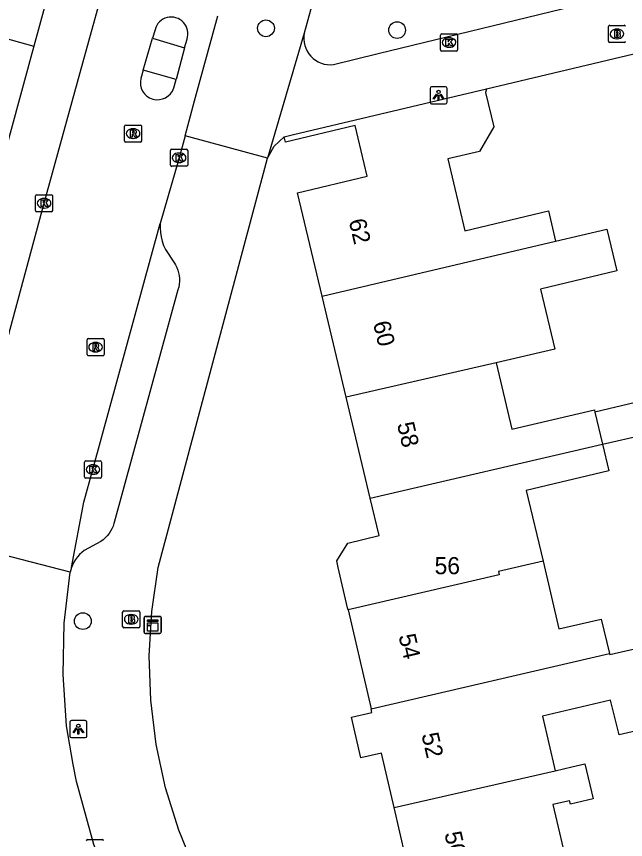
# Model space of a CAD drawing. Extents: x 158038 to 159242, y 380133 to 381214.
# Drawn here: x 158748.37 to 158783.98, y 380734.09 to 380782.23 of the extents above; entities that cross this region are included whole.
import ezdxf

# ---------------------------------------------------------------- set-up
doc = ezdxf.new("R2010")
doc.units = 0
for name, color, linetype in [('IMGEO_Boom', 7, 'Continuous'), ('IMGEO_Brandkraan', 7, 'Continuous'), ('IMGEO_Kast', 7, 'Continuous'), ('IMGEO_Kolk', 7, 'Continuous'), ('IMGEO_Lichtpunt', 7, 'Continuous'), ('IMGEO_Muur', 7, 'Continuous'), ('IMGEO_Pand', 7, 'Continuous'), ('IMGEO_Pand_nummerreeks', 7, 'Continuous'), ('IMGEO_Rijbaan_lokaal_gesloten', 7, 'Continuous'), ('IMGEO_Rioolput', 7, 'Continuous'), ('IMGEO_Voetpad_gesloten', 7, 'Continuous'), ('IMGEO_Voetpad_open', 7, 'Continuous')]:
    doc.layers.add(name, color=color, linetype=linetype)

msp = doc.modelspace()

# ---------------------------------------------------------------- linework, layer by layer
at = {"layer": 'IMGEO_Boom'}
for centre in [(158762.957, 380781.538), (158770.624, 380781.435), (158752.25, 380746.865)]:
    msp.add_circle(centre, 0.489, dxfattribs=at)
at = {"layer": 'IMGEO_Brandkraan'}
for p, q in [((158782.976, 380780.786), (158782.976, 380781.638)), ((158783.051, 380781.712), (158783.903, 380781.712)), ((158783.464, 380781.492), (158783.489, 380781.492)), ((158783.903, 380780.712), (158783.051, 380780.712)), ((158783.487, 380780.932), (158783.462, 380780.932)), ((158754.652, 380747.47), (158755.504, 380747.47)), ((158754.577, 380746.544), (158754.577, 380747.396)), ((158755.065, 380747.25), (158755.09, 380747.25)), ((158755.578, 380747.396), (158755.578, 380746.544)), ((158755.504, 380746.47), (158754.652, 380746.47)), ((158755.088, 380746.69), (158755.063, 380746.69))]:
    msp.add_line(p, q, dxfattribs=at)
for points in [[(158782.976, 380780.786), (158782.976, 380781.638)], [(158783.051, 380781.712), (158783.903, 380781.712)], [(158783.324, 380781.412), (158783.324, 380781.012), (158783.537, 380781.012)], [(158783.555, 380781.412), (158783.324, 380781.412)], [(158783.503, 380781.331), (158783.449, 380781.331), (158783.449, 380781.255)], [(158783.449, 380781.255), (158783.502, 380781.255)], [(158783.511, 380781.179), (158783.449, 380781.179), (158783.449, 380781.098)], [(158783.903, 380780.712), (158783.051, 380780.712)], [(158783.449, 380781.098), (158783.511, 380781.098)], [(158754.652, 380747.47), (158755.504, 380747.47)], [(158754.577, 380746.544), (158754.577, 380747.396)], [(158754.925, 380747.17), (158754.925, 380746.77), (158755.138, 380746.77)], [(158755.156, 380747.17), (158754.925, 380747.17)], [(158755.104, 380747.089), (158755.05, 380747.089), (158755.05, 380747.013)], [(158755.05, 380747.013), (158755.103, 380747.013)], [(158755.578, 380747.396), (158755.578, 380746.544)], [(158755.504, 380746.47), (158754.652, 380746.47)], [(158755.112, 380746.937), (158755.05, 380746.937), (158755.05, 380746.856)], [(158755.05, 380746.856), (158755.112, 380746.856)]]:
    msp.add_lwpolyline(points, dxfattribs=at)
for centre, radius, start, end in [((158783.053, 380781.636), 0.0765, 91.552, 178.448), ((158783.053, 380781.636), 0.0765, 91.552, 178.448), ((158783.901, 380781.636), 0.0765, 1.552, 88.448), ((158783.901, 380781.636), 0.0765, 1.552, 88.448), ((158783.504, 380781.293), 0.0379, 267.8285, 90.9355), ((158783.512, 380781.138), 0.0404, 269.8759, 90.5077), ((158783.559, 380781.267), 0.145, 59.4692, 91.5367), ((158783.584, 380781.314), 0.0922, 285.5137, 58.1501), ((158783.589, 380781.122), 0.105, 301.3115, 78.989), ((158783.053, 380780.788), 0.0765, 181.552, 268.448), ((158783.053, 380780.788), 0.0765, 181.552, 268.448), ((158783.543, 380781.263), 0.251, 268.6676, 293.5347), ((158783.901, 380780.788), 0.0765, 271.552, 358.448), ((158783.901, 380780.788), 0.0765, 271.552, 358.448), ((158754.654, 380747.394), 0.0765, 91.552, 178.448), ((158754.654, 380747.394), 0.0765, 91.552, 178.448), ((158755.502, 380747.394), 0.0765, 1.552, 88.448), ((158755.502, 380747.394), 0.0765, 1.552, 88.448), ((158755.105, 380747.051), 0.0379, 267.8285, 90.9355), ((158755.16, 380747.025), 0.145, 59.4692, 91.5367), ((158755.185, 380747.072), 0.0922, 285.5137, 58.1501), ((158755.19, 380746.88), 0.105, 301.3115, 78.989), ((158754.654, 380746.546), 0.0765, 181.552, 268.448), ((158754.654, 380746.546), 0.0765, 181.552, 268.448), ((158755.113, 380746.896), 0.0404, 269.8759, 90.5077), ((158755.144, 380747.021), 0.251, 268.6676, 293.5347), ((158755.502, 380746.546), 0.0765, 271.552, 358.448), ((158755.502, 380746.546), 0.0765, 271.552, 358.448)]:
    msp.add_arc(centre, radius, start, end, dxfattribs=at)
for centre, major_axis, ratio, start_param, end_param in [((158783.463, 380781.212), (-0.387, 0.002), 0.722429, 4.712389, 7.853982), ((158783.488, 380781.212), (-0.39, 0.002), 0.717154, 1.570796, 4.712389), ((158755.064, 380746.97), (-0.387, 0.002), 0.722429, 4.712389, 7.853982), ((158755.089, 380746.97), (-0.39, 0.002), 0.717154, 1.570796, 4.712389)]:
    msp.add_ellipse(centre, major_axis=major_axis, ratio=ratio, start_param=start_param, end_param=end_param, dxfattribs=at)
at = {"layer": 'IMGEO_Kast'}
for p, q in [((158755.835, 380746.218), (158755.835, 380747.059)), ((158755.835, 380747.059), (158755.835, 380746.218)), ((158755.91, 380747.143), (158756.751, 380747.143)), ((158756.751, 380747.143), (158755.91, 380747.143)), ((158756.835, 380747.068), (158756.835, 380746.227)), ((158756.835, 380746.227), (158756.835, 380747.068)), ((158756.76, 380746.143), (158755.919, 380746.143)), ((158755.919, 380746.143), (158756.76, 380746.143))]:
    msp.add_line(p, q, dxfattribs=at)
for points in [[(158756.03, 380746.933), (158756.63, 380746.933), (158756.63, 380746.848), (158756.03, 380746.848), (158756.03, 380746.933)], [(158756.03, 380746.758), (158756.63, 380746.758), (158756.63, 380746.269), (158756.03, 380746.269), (158756.03, 380746.758)]]:
    msp.add_lwpolyline(points, dxfattribs=at)
msp.add_circle((158756.114, 380746.607), 0.0377, dxfattribs=at)
for centre, start, end in [((158755.913, 380747.065), 92.4484, 184.2845), ((158755.913, 380747.065), 92.4484, 184.2845), ((158756.757, 380747.065), 2.4484, 94.2845), ((158756.757, 380747.065), 2.4484, 94.2845), ((158755.913, 380746.221), 182.4484, 274.2845), ((158755.913, 380746.221), 182.4484, 274.2845), ((158756.757, 380746.221), 272.4484, 4.2845), ((158756.757, 380746.221), 272.4484, 4.2845)]:
    msp.add_arc(centre, 0.0779, start, end, dxfattribs=at)
at = {"layer": 'IMGEO_Kolk'}
for p, q in [((158773.158, 380780.281), (158773.158, 380781.133)), ((158773.233, 380781.207), (158774.085, 380781.207)), ((158774.159, 380781.133), (158774.159, 380780.281)), ((158773.646, 380780.987), (158773.671, 380780.987)), ((158774.085, 380780.207), (158773.233, 380780.207)), ((158773.669, 380780.427), (158773.644, 380780.427)), ((158757.378, 380773.539), (158757.378, 380774.391)), ((158757.453, 380774.465), (158758.305, 380774.465)), ((158758.379, 380774.391), (158758.379, 380773.539)), ((158757.866, 380774.245), (158757.891, 380774.245)), ((158758.305, 380773.465), (158757.453, 380773.465)), ((158757.889, 380773.685), (158757.864, 380773.685)), ((158749.485, 380770.881), (158749.485, 380771.733)), ((158749.56, 380771.807), (158750.412, 380771.807)), ((158749.973, 380771.587), (158749.998, 380771.587)), ((158750.486, 380771.733), (158750.486, 380770.881)), ((158749.996, 380771.027), (158749.971, 380771.027)), ((158750.412, 380770.807), (158749.56, 380770.807)), ((158752.344, 380755.304), (158752.344, 380756.156)), ((158752.419, 380756.23), (158753.271, 380756.23)), ((158753.345, 380756.156), (158753.345, 380755.304)), ((158752.832, 380756.01), (158752.857, 380756.01)), ((158753.271, 380755.23), (158752.419, 380755.23)), ((158752.855, 380755.45), (158752.83, 380755.45)), ((158752.526, 380734.087), (158753.378, 380734.087))]:
    msp.add_line(p, q, dxfattribs=at)
for points in [[(158773.158, 380780.281), (158773.158, 380781.133)], [(158773.233, 380781.207), (158774.085, 380781.207)], [(158774.159, 380781.133), (158774.159, 380780.281)], [(158773.479, 380780.907), (158773.602, 380780.907), (158773.602, 380780.756), (158773.732, 380780.907), (158773.896, 380780.907), (158773.75, 380780.756), (158773.903, 380780.507), (158773.751, 380780.507), (158773.666, 380780.671), (158773.602, 380780.604), (158773.602, 380780.507), (158773.479, 380780.507), (158773.479, 380780.907)], [(158774.085, 380780.207), (158773.233, 380780.207)], [(158757.378, 380773.539), (158757.378, 380774.391)], [(158757.453, 380774.465), (158758.305, 380774.465)], [(158758.379, 380774.391), (158758.379, 380773.539)], [(158757.699, 380774.165), (158757.822, 380774.165), (158757.822, 380774.014), (158757.952, 380774.165), (158758.116, 380774.165), (158757.97, 380774.014), (158758.123, 380773.765), (158757.971, 380773.765), (158757.886, 380773.929), (158757.822, 380773.862), (158757.822, 380773.765), (158757.699, 380773.765), (158757.699, 380774.165)], [(158758.305, 380773.465), (158757.453, 380773.465)], [(158749.485, 380770.881), (158749.485, 380771.733)], [(158749.56, 380771.807), (158750.412, 380771.807)], [(158749.806, 380771.507), (158749.929, 380771.507), (158749.929, 380771.356), (158750.059, 380771.507), (158750.223, 380771.507), (158750.077, 380771.356), (158750.23, 380771.107), (158750.078, 380771.107), (158749.993, 380771.271), (158749.929, 380771.204), (158749.929, 380771.107), (158749.806, 380771.107), (158749.806, 380771.507)], [(158750.486, 380771.733), (158750.486, 380770.881)], [(158750.412, 380770.807), (158749.56, 380770.807)], [(158752.344, 380755.304), (158752.344, 380756.156)], [(158752.419, 380756.23), (158753.271, 380756.23)], [(158753.345, 380756.156), (158753.345, 380755.304)], [(158752.665, 380755.93), (158752.788, 380755.93), (158752.788, 380755.779), (158752.918, 380755.93), (158753.082, 380755.93), (158752.936, 380755.779), (158753.089, 380755.53), (158752.937, 380755.53), (158752.852, 380755.694), (158752.788, 380755.627), (158752.788, 380755.53), (158752.665, 380755.53), (158752.665, 380755.93)], [(158753.271, 380755.23), (158752.419, 380755.23)], [(158752.526, 380734.087), (158753.378, 380734.087)]]:
    msp.add_lwpolyline(points, dxfattribs=at)
for centre, start, end in [((158773.235, 380781.131), 91.552, 178.448), ((158773.235, 380781.131), 91.552, 178.448), ((158774.083, 380781.131), 1.552, 88.448), ((158774.083, 380781.131), 1.552, 88.448), ((158773.235, 380780.283), 181.552, 268.448), ((158773.235, 380780.283), 181.552, 268.448), ((158774.083, 380780.283), 271.552, 358.448), ((158774.083, 380780.283), 271.552, 358.448), ((158757.455, 380774.389), 91.552, 178.448), ((158757.455, 380774.389), 91.552, 178.448), ((158758.303, 380774.389), 1.552, 88.448), ((158758.303, 380774.389), 1.552, 88.448), ((158757.455, 380773.541), 181.552, 268.448), ((158757.455, 380773.541), 181.552, 268.448), ((158758.303, 380773.541), 271.552, 358.448), ((158758.303, 380773.541), 271.552, 358.448), ((158749.562, 380771.731), 91.552, 178.448), ((158749.562, 380771.731), 91.552, 178.448), ((158750.41, 380771.731), 1.552, 88.448), ((158750.41, 380771.731), 1.552, 88.448), ((158749.562, 380770.883), 181.552, 268.448), ((158749.562, 380770.883), 181.552, 268.448), ((158750.41, 380770.883), 271.552, 358.448), ((158750.41, 380770.883), 271.552, 358.448), ((158752.421, 380756.154), 91.552, 178.448), ((158752.421, 380756.154), 91.552, 178.448), ((158753.269, 380756.154), 1.552, 88.448), ((158753.269, 380756.154), 1.552, 88.448), ((158752.421, 380755.306), 181.552, 268.448), ((158752.421, 380755.306), 181.552, 268.448), ((158753.269, 380755.306), 271.552, 358.448), ((158753.269, 380755.306), 271.552, 358.448), ((158752.528, 380734.011), 91.552, 178.448), ((158752.528, 380734.011), 91.552, 178.448), ((158753.376, 380734.011), 1.552, 88.448), ((158753.376, 380734.011), 1.552, 88.448)]:
    msp.add_arc(centre, 0.0765, start, end, dxfattribs=at)
for centre, major_axis, ratio, start_param, end_param in [((158773.645, 380780.707), (-0.387, 0.002), 0.722429, 4.712389, 7.853982), ((158773.67, 380780.707), (-0.39, 0.002), 0.717154, 1.570796, 4.712389), ((158757.865, 380773.965), (-0.387, 0.002), 0.722429, 4.712389, 7.853982), ((158757.89, 380773.965), (-0.39, 0.002), 0.717154, 1.570796, 4.712389), ((158749.972, 380771.307), (-0.387, 0.002), 0.722429, 4.712389, 7.853982), ((158749.997, 380771.307), (-0.39, 0.002), 0.717154, 1.570796, 4.712389), ((158752.831, 380755.73), (-0.387, 0.002), 0.722429, 4.712389, 7.853982), ((158752.856, 380755.73), (-0.39, 0.002), 0.717154, 1.570796, 4.712389)]:
    msp.add_ellipse(centre, major_axis=major_axis, ratio=ratio, start_param=start_param, end_param=end_param, dxfattribs=at)
at = {"layer": 'IMGEO_Lichtpunt'}
for p, q in [((158772.548, 380778.021), (158772.548, 380777.214)), ((158772.548, 380778.021), (158772.548, 380777.214)), ((158773.45, 380778.116), (158772.642, 380778.116)), ((158773.45, 380778.116), (158772.642, 380778.116)), ((158773.544, 380777.214), (158773.544, 380778.021)), ((158773.544, 380777.214), (158773.544, 380778.021)), ((158772.642, 380777.12), (158773.45, 380777.12)), ((158772.642, 380777.12), (158773.45, 380777.12)), ((158751.488, 380740.948), (158751.488, 380740.141)), ((158751.488, 380740.948), (158751.488, 380740.141)), ((158752.39, 380741.043), (158751.582, 380741.043)), ((158752.39, 380741.043), (158751.582, 380741.043)), ((158752.484, 380740.141), (158752.484, 380740.948)), ((158752.484, 380740.141), (158752.484, 380740.948)), ((158751.582, 380740.047), (158752.39, 380740.047)), ((158751.582, 380740.047), (158752.39, 380740.047))]:
    msp.add_line(p, q, dxfattribs=at)
for points in [[(158772.922, 380777.685), (158772.961, 380777.657), (158772.773, 380777.395), (158772.735, 380777.422), (158772.922, 380777.685)], [(158773.024, 380777.637), (158773.071, 380777.637), (158773.071, 380777.315), (158773.024, 380777.315), (158773.024, 380777.637)], [(158773.134, 380777.657), (158773.172, 380777.684), (158773.359, 380777.422), (158773.32, 380777.394), (158773.134, 380777.657)], [(158751.862, 380740.612), (158751.901, 380740.584), (158751.713, 380740.322), (158751.675, 380740.349), (158751.862, 380740.612)], [(158751.964, 380740.564), (158752.011, 380740.564), (158752.011, 380740.242), (158751.964, 380740.242), (158751.964, 380740.564)], [(158752.074, 380740.584), (158752.112, 380740.611), (158752.299, 380740.349), (158752.26, 380740.321), (158752.074, 380740.584)]]:
    msp.add_lwpolyline(points, dxfattribs=at)
for centre in [(158773.047, 380777.819), (158751.987, 380740.746)]:
    msp.add_circle(centre, 0.0994, dxfattribs=at)
for centre, start, end in [((158772.642, 380778.021), 90, 180), ((158772.642, 380778.021), 90, 180), ((158773.45, 380778.021), 0, 90), ((158773.45, 380778.021), 0, 90), ((158772.642, 380777.214), 180, 270), ((158772.642, 380777.214), 180, 270), ((158773.45, 380777.214), 270, 0), ((158773.45, 380777.214), 270, 360), ((158751.582, 380740.948), 90, 180), ((158751.582, 380740.948), 90, 180), ((158752.39, 380740.948), 0, 90), ((158752.39, 380740.948), 0, 90), ((158751.582, 380740.141), 180, 270), ((158751.582, 380740.141), 180, 270), ((158752.39, 380740.141), 270, 0), ((158752.39, 380740.141), 270, 360)]:
    msp.add_arc(centre, 0.0946, start, end, dxfattribs=at)
at = {"layer": 'IMGEO_Muur'}
msp.add_lwpolyline([(158775.85, 380778.006), (158784.461, 380780.05)], dxfattribs=at)
at = {"layer": 'IMGEO_Pand'}
for points in [[(158764.03, 380775.196), (158764.565, 380775.323), (158775.85, 380778.006)], [(158775.85, 380778.006), (158775.8, 380777.788), (158776.286, 380775.771), (158775.436, 380774.341), (158773.587, 380773.901), (158774.586, 380769.701), (158779.466, 380770.861), (158779.889, 380769.083)], [(158766.244, 380765.873), (158764.809, 380771.917), (158768.876, 380772.883), (158768.171, 380775.852), (158764.104, 380774.885), (158764.03, 380775.196)], [(158779.889, 380769.083), (158782.886, 380769.796), (158783.468, 380767.348), (158779.002, 380766.286), (158779.836, 380762.778), (158776.417, 380761.965)], [(158766.244, 380765.873), (158779.889, 380769.083)], [(158767.648, 380759.963), (158766.244, 380765.873)], [(158776.417, 380761.965), (158767.648, 380759.963)], [(158776.417, 380761.965), (158777.34, 380758.082), (158782.156, 380759.228), (158782.19, 380759.084)], [(158769.052, 380754.052), (158767.648, 380759.963)], [(158782.637, 380757.205), (158785.019, 380757.758), (158784.569, 380759.65), (158782.19, 380759.084)], [(158782.19, 380759.084), (158782.637, 380757.205)], [(158769.052, 380754.052), (158782.637, 380757.205)], [(158782.637, 380757.205), (158783.004, 380755.66), (158778.178, 380754.512), (158779.161, 380750.375)], [(158767.762, 380747.517), (158767.732, 380747.648), (158767.185, 380750), (158767.093, 380750.395), (158767.736, 380751.42), (158769.571, 380751.866), (158769.052, 380754.052)], [(158779.161, 380750.375), (158776.547, 380749.756), (158776.591, 380749.566), (158767.762, 380747.517)], [(158779.161, 380750.375), (158780.075, 380746.406), (158782.559, 380746.982), (158783.039, 380744.974)], [(158767.762, 380747.517), (158769.103, 380741.74)], [(158783.039, 380744.974), (158783.054, 380744.91), (158787.661, 380745.97), (158787.701, 380745.792), (158789.431, 380746.178), (158789.396, 380746.336), (158790.272, 380746.536)], [(158769.103, 380741.74), (158783.039, 380744.974)], [(158793.586, 380742.508), (158783.601, 380740.217), (158783.093, 380742.236), (158779.122, 380741.297), (158779.861, 380738.111)], [(158770.443, 380735.963), (158769.706, 380739.141), (158768.505, 380738.862), (158767.952, 380741.237), (158769.154, 380741.522), (158769.103, 380741.74)], [(158779.861, 380738.111), (158780.844, 380738.339), (158781.604, 380738.515), (158782.079, 380736.467), (158780.755, 380736.16), (158780.709, 380736.358), (158779.737, 380736.133), (158780.64, 380732.241)], [(158770.443, 380735.963), (158779.861, 380738.111)], [(158771.783, 380730.186), (158770.443, 380735.963)]]:
    msp.add_lwpolyline(points, dxfattribs=at)
at = {"layer": 'IMGEO_Rijbaan_lokaal_gesloten'}
for points in [[(158744.634, 380751.499), (158750.012, 380771.396), (158752.254, 380779.513), (158755.257, 380790.385), (158760.35, 380809.173), (158765.747, 380829.052), (158768.48, 380838.891), (158772.023, 380852.047), (158774.889, 380862.743)], [(158758.227, 380775.254), (158758.78, 380777.291), (158759.803, 380781.055), (158760.134, 380782.268)], [(158756.469, 380781.458), (158756.316, 380780.953)], [(158755.768, 380779.098), (158756.316, 380780.953)], [(158758.202, 380780.401), (158758.345, 380780.908)], [(158758.202, 380780.401), (158757.71, 380778.552)], [(158755.768, 380779.098), (158755.64, 380778.599)], [(158757.565, 380778.049), (158757.71, 380778.552)], [(158758.227, 380775.254), (158757.877, 380773.966), (158756.779, 380770.121)], [(158751.581, 380750), (158752.309, 380753.826), (158752.844, 380755.73), (158756.779, 380770.121)], [(158751.504, 380749.724), (158744.634, 380751.499)], [(158751.581, 380750), (158751.504, 380749.724)], [(158755.564, 380727.824), (158755.085, 380728.691), (158753.739, 380731.506), (158753.195, 380732.977), (158752.897, 380733.799), (158751.88, 380737.492), (158751.681, 380738.472), (158751.293, 380740.741), (158751.095, 380743.737), (158751.166, 380746.74), (158751.504, 380749.724)]]:
    msp.add_lwpolyline(points, dxfattribs=at)
for centre, radius, start, end in [((158757.417, 380781.216), 0.978, 341.6199, 165.7002), ((158756.613, 380778.362), 1.002, 166.3275, 341.7818)]:
    msp.add_arc(centre, radius, start, end, dxfattribs=at)
at = {"layer": 'IMGEO_Rioolput'}
for p, q in [((158754.763, 380775.882), (158755.615, 380775.882)), ((158754.688, 380774.956), (158754.688, 380775.808)), ((158755.176, 380775.662), (158755.201, 380775.662)), ((158755.689, 380775.808), (158755.689, 380774.956)), ((158755.615, 380774.882), (158754.763, 380774.882)), ((158755.199, 380775.102), (158755.174, 380775.102)), ((158752.496, 380762.462), (158752.496, 380763.314)), ((158752.571, 380763.388), (158753.423, 380763.388)), ((158753.497, 380763.314), (158753.497, 380762.462)), ((158752.984, 380763.168), (158753.009, 380763.168)), ((158753.423, 380762.388), (158752.571, 380762.388)), ((158753.007, 380762.608), (158752.982, 380762.608))]:
    msp.add_line(p, q, dxfattribs=at)
for points in [[(158754.763, 380775.882), (158755.615, 380775.882)], [(158754.688, 380774.956), (158754.688, 380775.808)], [(158755.277, 380775.58), (158755.025, 380775.582), (158755.025, 380775.182)], [(158755.203, 380775.501), (158755.149, 380775.501), (158755.149, 380775.42)], [(158755.149, 380775.42), (158755.201, 380775.42)], [(158755.689, 380775.808), (158755.689, 380774.956)], [(158755.615, 380774.882), (158754.763, 380774.882)], [(158755.025, 380775.182), (158755.149, 380775.182), (158755.149, 380775.344), (158755.16, 380775.344)], [(158755.207, 380775.315), (158755.278, 380775.182), (158755.418, 380775.182), (158755.353, 380775.308)], [(158752.496, 380762.462), (158752.496, 380763.314)], [(158752.571, 380763.388), (158753.423, 380763.388)], [(158753.497, 380763.314), (158753.497, 380762.462)], [(158753.085, 380763.086), (158752.833, 380763.088), (158752.833, 380762.688)], [(158752.833, 380762.688), (158752.957, 380762.688), (158752.957, 380762.85), (158752.968, 380762.85)], [(158753.011, 380763.007), (158752.957, 380763.007), (158752.957, 380762.926)], [(158752.957, 380762.926), (158753.009, 380762.926)], [(158753.423, 380762.388), (158752.571, 380762.388)], [(158753.015, 380762.821), (158753.086, 380762.688), (158753.226, 380762.688), (158753.161, 380762.814)]]:
    msp.add_lwpolyline(points, dxfattribs=at)
for centre, radius, start, end in [((158754.765, 380775.806), 0.0765, 91.552, 178.448), ((158754.765, 380775.806), 0.0765, 91.552, 178.448), ((158755.613, 380775.806), 0.0765, 1.552, 88.448), ((158755.613, 380775.806), 0.0765, 1.552, 88.448), ((158755.185, 380775.609), 0.19, 274.7715, 282.9687), ((158755.209, 380775.405), 0.0964, 77.0061, 93.1865), ((158755.223, 380775.462), 0.0378, 276.6634, 79.6772), ((158755.276, 380775.47), 0.109, 350.3612, 89.416), ((158755.274, 380775.47), 0.112, 277.5842, 350.9817), ((158755.258, 380775.255), 0.108, 29.5134, 73.7905), ((158754.765, 380774.958), 0.0765, 181.552, 268.448), ((158754.765, 380774.958), 0.0765, 181.552, 268.448), ((158755.159, 380775.291), 0.0533, 26.0293, 88.6989), ((158755.613, 380774.958), 0.0765, 271.552, 358.448), ((158755.613, 380774.958), 0.0765, 271.552, 358.448), ((158752.573, 380763.312), 0.0765, 91.552, 178.448), ((158752.573, 380763.312), 0.0765, 91.552, 178.448), ((158753.421, 380763.312), 0.0765, 1.552, 88.448), ((158753.421, 380763.312), 0.0765, 1.552, 88.448), ((158752.967, 380762.797), 0.0533, 26.0293, 88.6989), ((158752.993, 380763.115), 0.19, 274.7715, 282.9687), ((158753.017, 380762.911), 0.0964, 77.0061, 93.1865), ((158753.031, 380762.968), 0.0378, 276.6634, 79.6772), ((158753.084, 380762.976), 0.109, 350.3612, 89.416), ((158753.082, 380762.976), 0.112, 277.5842, 350.9817), ((158753.066, 380762.761), 0.108, 29.5134, 73.7905), ((158752.573, 380762.464), 0.0765, 181.552, 268.448), ((158752.573, 380762.464), 0.0765, 181.552, 268.448), ((158753.421, 380762.464), 0.0765, 271.552, 358.448), ((158753.421, 380762.464), 0.0765, 271.552, 358.448)]:
    msp.add_arc(centre, radius, start, end, dxfattribs=at)
for centre, major_axis, ratio, start_param, end_param in [((158755.175, 380775.382), (-0.387, 0.002), 0.722429, 4.712389, 7.853982), ((158755.2, 380775.382), (-0.39, 0.002), 0.717154, 1.570796, 4.712389), ((158752.983, 380762.888), (-0.387, 0.002), 0.722429, 4.712389, 7.853982), ((158753.008, 380762.888), (-0.39, 0.002), 0.717154, 1.570796, 4.712389)]:
    msp.add_ellipse(centre, major_axis=major_axis, ratio=ratio, start_param=start_param, end_param=end_param, dxfattribs=at)
at = {"layer": 'IMGEO_Voetpad_gesloten'}
for points in [[(158756.316, 380780.953), (158758.202, 380780.401)], [(158757.71, 380778.552), (158755.768, 380779.098)]]:
    msp.add_lwpolyline(points, dxfattribs=at)
at = {"layer": 'IMGEO_Voetpad_open'}
for points in [[(158765.98, 380784.171), (158765.189, 380781.261)], [(158750.166, 380783.353), (158749.379, 380780.49)], [(158741.686, 380782.634), (158742.532, 380782.405), (158749.379, 380780.49)], [(158766.899, 380779.413), (158769.524, 380780.056), (158780.92, 380782.841)], [(158765.189, 380781.261), (158763.05, 380773.944)], [(158749.379, 380780.49), (158742.931, 380756.845)], [(158775.85, 380778.006), (158784.461, 380780.05), (158784.52, 380780.064)], [(158763.05, 380773.944), (158758.227, 380775.254)], [(158763.05, 380773.944), (158763.439, 380774.649), (158764.03, 380775.196)], [(158779.582, 380695.103), (158760.075, 380729.87), (158760.045, 380729.923), (158758.844, 380732.228), (158757.854, 380734.631), (158757.082, 380737.114), (158756.536, 380739.655), (158756.219, 380742.235), (158756.133, 380744.833), (158756.28, 380747.428), (158756.658, 380750), (158763.05, 380773.944)], [(158756.779, 380770.121), (158756.771, 380769.86), (158756.786, 380769.599), (158756.824, 380769.341), (158756.886, 380769.087), (158756.969, 380768.84), (158757.073, 380768.605), (158757.608, 380767.796), (158757.662, 380767.705), (158757.736, 380767.555), (158757.797, 380767.398), (158757.844, 380767.237), (158757.876, 380767.072), (158757.893, 380766.905), (158757.895, 380766.737), (158757.882, 380766.569), (158757.854, 380766.404), (158757.812, 380766.241), (158754.08, 380752.625), (158754.068, 380752.58), (158754.016, 380752.422), (158753.951, 380752.269), (158753.871, 380752.122), (158753.78, 380751.983), (158753.676, 380751.853), (158753.56, 380751.733), (158753.435, 380751.623), (158753.3, 380751.525), (158752.336, 380750.999), (158752.189, 380750.884), (158752.053, 380750.757), (158751.929, 380750.618), (158751.818, 380750.468), (158751.721, 380750.31), (158751.638, 380750.143), (158751.581, 380750)]]:
    msp.add_lwpolyline(points, dxfattribs=at)
msp.add_arc((158766.734, 380780.975), 1.571, 169.5212, 276.0365, dxfattribs=at)

# ---------------------------------------------------------------- texts
at = {"layer": 'IMGEO_Pand_nummerreeks'}
for s, rotation, p in [('62', 283.3562, (158767.787, 380770.284)), ('60', 283.3637, (158769.207, 380764.301)), ('58', 283.3612, (158770.612, 380758.391)), ('54', 283.0632, (158770.7, 380746.003)), ('52', 283.0632, (158772.04, 380740.229)), ('50', 283.0632, (158773.381, 380734.446))]:
    msp.add_text(s, height=1, rotation=rotation, dxfattribs=at).set_placement(p)
msp.add_text('56', height=1, dxfattribs=at).set_placement((158772.814, 380749.608))

doc.saveas('drawing.dxf')
